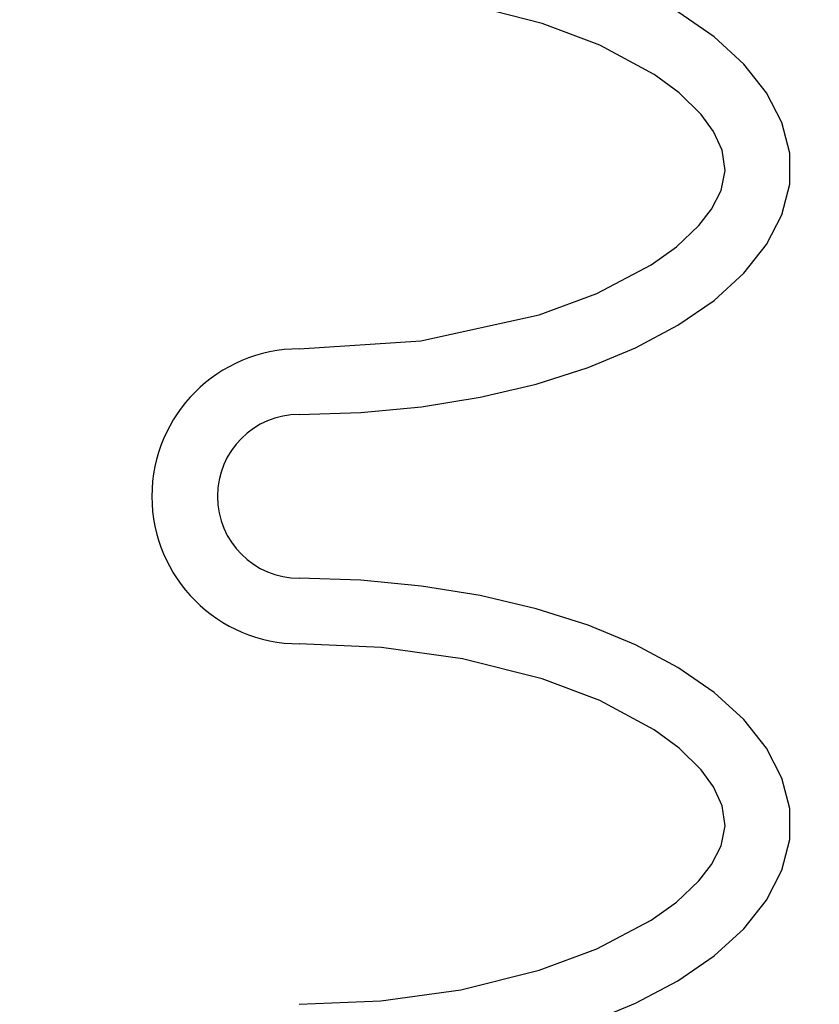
# Model space of a CAD drawing. Extents: x -169 to 6736, y -208 to 3022.
# Tile 287 of 656: x 1606.09 to 1607.31, y 976.25 to 977.75. Entities that reach past the tile are written whole.
import ezdxf

# ---------------------------------------------------------------- set-up
doc = ezdxf.new("R2010")
doc.units = 0
doc.header["$MEASUREMENT"] = 0
doc.header["$PDSIZE"] = 1
doc.layers.get('DEFPOINTS').update_dxf_attribs({"linetype": 'CONTINUOUS'})
doc.layers.add('DIM', color=3, linetype='CONTINUOUS')
doc.layers.add('SPILL-BUCKET', color=1, linetype='CONTINUOUS')
doc.styles.add('SIMPLEX', font='simplex')
doc.dimstyles.new('DIM64', dxfattribs={"dimscale": 64, "dimtxt": 0.09375, "dimasz": 0.09375, "dimexe": 0.0625, "dimexo": 0.0625, "dimgap": 0.046875, "dimtad": 1, "dimdec": 4, "dimzin": 3, "dimdsep": 46, "dimlunit": 4, "dimtxsty": 'SIMPLEX', "dimcen": 0, "dimclrd": 256, "dimclre": 256, "dimclrt": 256, "dimadec": 0, "dimazin": 0, "dimtfac": 1, "dimtdec": 4, "dimtmove": 0, "dimatfit": 3, "dimfxl": 1, "dimfrac": 2, "dimtolj": 1, "dimtzin": 0, "dimarcsym": 0})

# ---------------------------------------------------------------- blocks, each defined once
blk = doc.blocks.new('*D109')
at = {"layer": 'DEFPOINTS', "color": 0, "transparency": 16777216}
for p in [(1368.5861, 978.296), (2031.8114, 978.0147), (1368.5861, 700.5233)]:
    blk.add_point(p, dxfattribs=at)
at = {"layer": 'DIM', "lineweight": -2, "transparency": 16777216}
for p, q in [((1368.5861, 974.296), (1368.5861, 696.5233)), ((2031.8114, 974.0147), (2031.8114, 696.5233)), ((2025.8114, 700.5233), (1374.5861, 700.5233))]:
    blk.add_line(p, q, dxfattribs=at)
at = {"layer": 'DIM', "transparency": 16777216}
for points in [[(1374.5861, 701.5233), (1374.5861, 699.5233), (1368.5861, 700.5233)], [(2025.8114, 701.5233), (2025.8114, 699.5233), (2031.8114, 700.5233)]]:
    blk.add_solid(points, dxfattribs=at)
at = {"layer": 'DIM', "transparency": 16777216, "insert": (1700.1988, 708.0947), "char_height": 6, "attachment_point": 5, "style": 'SIMPLEX'}
blk.add_mtext('\\A1;55\'-3 1/4" (F.V. TANK SLAB)', dxfattribs=at)

msp = doc.modelspace()

# ---------------------------------------------------------------- linework, layer by layer
at = {"layer": 'SPILL-BUCKET', "color": 1, "linetype": 'Continuous'}
for p, q in [((1606.88242, 977.74559), (1606.76116, 977.77623)), ((1607.1448, 977.72493), (1607.08948, 977.763)), ((1606.97039, 977.7126), (1606.88242, 977.74559)), ((1607.19014, 977.68369), (1607.1448, 977.72493)), ((1607.05312, 977.66783), (1606.97039, 977.7126)), ((1607.22479, 977.63993), (1607.19014, 977.68369)), ((1607.09117, 977.63987), (1607.05312, 977.66783)), ((1607.12493, 977.6068), (1607.09117, 977.63987)), ((1607.2482, 977.59435), (1607.22479, 977.63993)), ((1607.14383, 977.58091), (1607.12493, 977.6068)), ((1607.25999, 977.54766), (1607.2482, 977.59435)), ((1607.15706, 977.55211), (1607.14383, 977.58091)), ((1607.1615, 977.52134), (1607.15706, 977.55211)), ((1607.25999, 977.5006), (1607.25999, 977.54766)), ((1607.15531, 977.49081), (1607.1615, 977.52134)), ((1607.2482, 977.45391), (1607.25999, 977.5006)), ((1607.14088, 977.46258), (1607.15531, 977.49081)), ((1607.1214, 977.43745), (1607.14088, 977.46258)), ((1607.22479, 977.40833), (1607.2482, 977.45391)), ((1607.08713, 977.40512), (1607.1214, 977.43745)), ((1607.19014, 977.36457), (1607.22479, 977.40833)), ((1607.04881, 977.37765), (1607.08713, 977.40512)), ((1606.96588, 977.33373), (1607.04881, 977.37765)), ((1607.1448, 977.32333), (1607.19014, 977.36457)), ((1606.87799, 977.30129), (1606.96588, 977.33373)), ((1607.08948, 977.28526), (1607.1448, 977.32333)), ((1606.69742, 977.26149), (1606.87799, 977.30129)), ((1607.02504, 977.25096), (1607.08948, 977.28526)), ((1606.51199, 977.24932), (1606.69742, 977.26149)), ((1606.95252, 977.22096), (1607.02504, 977.25096)), ((1606.87305, 977.19574), (1606.95252, 977.22096)), ((1606.78789, 977.1757), (1606.87305, 977.19574)), ((1606.69837, 977.16116), (1606.78789, 977.1757)), ((1606.60592, 977.15234), (1606.69837, 977.16116)), ((1606.51199, 977.14939), (1606.60592, 977.15234)), ((1606.60592, 976.8966), (1606.51199, 976.89956)), ((1606.69837, 976.88779), (1606.60592, 976.8966)), ((1606.78789, 976.87324), (1606.69837, 976.88779)), ((1606.87305, 976.8532), (1606.78789, 976.87324)), ((1606.95252, 976.82799), (1606.87305, 976.8532)), ((1607.02504, 976.79799), (1606.95252, 976.82799)), ((1606.63735, 976.7942), (1606.51199, 976.79963)), ((1606.76116, 976.77692), (1606.63735, 976.7942)), ((1607.08948, 976.76369), (1607.02504, 976.79799)), ((1606.88242, 976.74627), (1606.76116, 976.77692)), ((1607.1448, 976.72561), (1607.08948, 976.76369)), ((1606.97039, 976.71328), (1606.88242, 976.74627)), ((1607.19014, 976.68437), (1607.1448, 976.72561)), ((1607.05312, 976.66851), (1606.97039, 976.71328)), ((1607.22479, 976.64062), (1607.19014, 976.68437)), ((1607.09117, 976.64055), (1607.05312, 976.66851)), ((1607.12493, 976.60748), (1607.09117, 976.64055)), ((1607.2482, 976.59504), (1607.22479, 976.64062)), ((1607.14383, 976.5816), (1607.12493, 976.60748)), ((1607.25999, 976.54835), (1607.2482, 976.59504)), ((1607.15706, 976.5528), (1607.14383, 976.5816)), ((1607.1615, 976.52203), (1607.15706, 976.5528)), ((1607.25999, 976.50129), (1607.25999, 976.54835)), ((1607.15531, 976.49149), (1607.1615, 976.52203)), ((1607.2482, 976.4546), (1607.25999, 976.50129)), ((1607.14088, 976.46327), (1607.15531, 976.49149)), ((1607.1214, 976.43813), (1607.14088, 976.46327)), ((1607.22479, 976.40901), (1607.2482, 976.4546)), ((1607.08713, 976.4058), (1607.1214, 976.43813)), ((1607.04881, 976.37833), (1607.08713, 976.4058)), ((1607.19014, 976.36526), (1607.22479, 976.40901)), ((1606.96588, 976.33442), (1607.04881, 976.37833)), ((1607.1448, 976.32402), (1607.19014, 976.36526)), ((1606.87799, 976.30197), (1606.96588, 976.33442)), ((1607.08948, 976.28594), (1607.1448, 976.32402)), ((1606.75819, 976.27212), (1606.87799, 976.30197)), ((1607.02504, 976.25164), (1607.08948, 976.28594)), ((1606.63611, 976.25529), (1606.75819, 976.27212)), ((1606.51199, 976.25), (1606.63611, 976.25529)), ((1606.95252, 976.22164), (1607.02504, 976.25164))]:
    msp.add_line(p, q, dxfattribs=at)
for radius in [0.22485, 0.12491]:
    msp.add_arc((1606.51199, 977.02447), radius, 90, 270, dxfattribs=at)

# ---------------------------------------------------------------- dimensions: what is measured, and where the dimension line sits
at = {"layer": 'DIM'}
dim = msp.add_linear_dim(base=(1368.58612, 700.52328), p1=(2031.81144, 978.01471), p2=(1368.58612, 978.29596), angle=180, text='<> (F.V. TANK SLAB)', dimstyle='DIM64', dxfattribs=at)
dim.commit()
dim.dimension.update_dxf_attribs({"geometry": '*D109', "text_midpoint": (1700.19878, 708.09471)})

doc.saveas('drawing.dxf')
